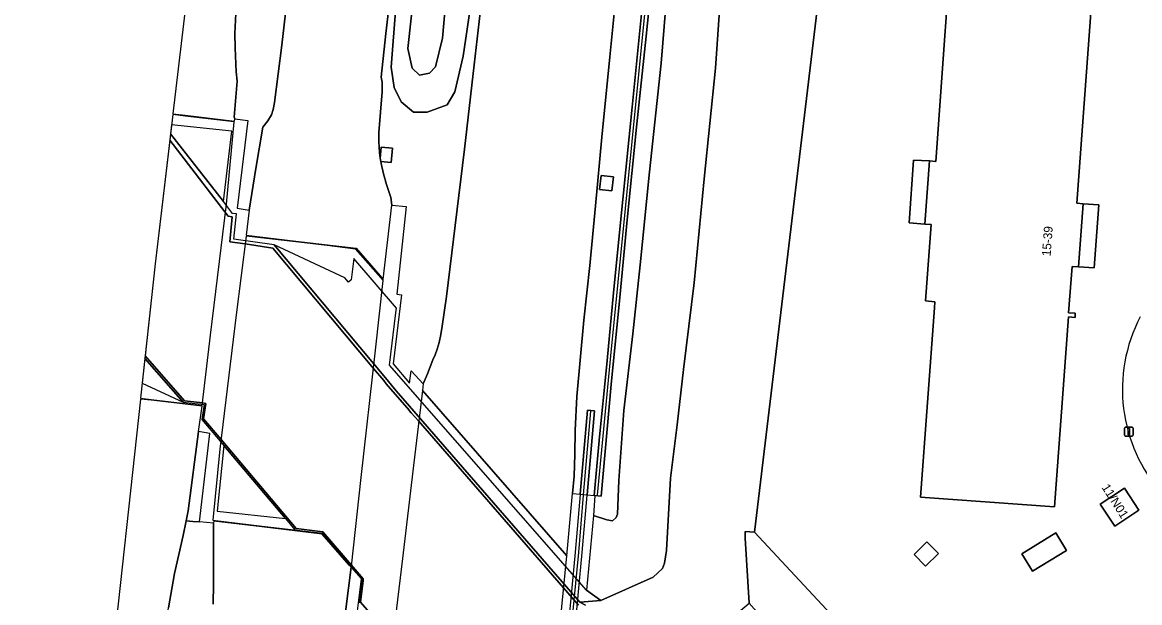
# Model space of a CAD drawing. Extents: x 157445 to 158888, y 383061 to 384688.
# Drawn here: x 157710.2 to 157837.3, y 383398.3 to 383464.4 of the extents above; entities that cross this region are included whole.
import ezdxf

# ---------------------------------------------------------------- set-up
doc = ezdxf.new("R2010")
doc.units = 0
for name, color, linetype in [('IMGEO_Berm_gesloten', 7, 'Continuous'), ('IMGEO_Berm_groen', 7, 'Continuous'), ('IMGEO_Erf', 7, 'Continuous'), ('IMGEO_Geluidsscherm', 7, 'Continuous'), ('IMGEO_Grasland_overig', 7, 'Continuous'), ('IMGEO_Groenvoorziening', 7, 'Continuous'), ('IMGEO_Hek', 7, 'Continuous'), ('IMGEO_Kademuur', 7, 'Continuous'), ('IMGEO_Lage_trafo', 7, 'Continuous'), ('IMGEO_Lichtmast', 7, 'Continuous'), ('IMGEO_Muur', 7, 'Continuous'), ('IMGEO_Pand', 7, 'Continuous'), ('IMGEO_Pand_nummerreeks', 7, 'Continuous'), ('IMGEO_Rijbaan_autosnelweg', 7, 'Continuous'), ('IMGEO_Rijbaan_autoweg', 7, 'Continuous'), ('IMGEO_Terreindeel_gesloten', 7, 'Continuous'), ('IMGEO_Voetpad_open', 7, 'Continuous'), ('IMGEO_Waterloop', 7, 'Continuous')]:
    doc.layers.add(name, color=color, linetype=linetype)

msp = doc.modelspace()

# ---------------------------------------------------------------- linework, layer by layer
at = {"layer": 'IMGEO_Berm_gesloten'}
for points in [[(157728.84, 383407.66), (157729.59, 383407.59), (157730.35, 383407.53), (157731.55, 383417.62), (157730.23, 383417.83), (157729.06, 383408.8)], [(157748.36, 383395.66), (157748.15, 383395.89), (157748.78, 383401.04), (157748.74, 383401.08), (157747.62, 383402.37), (157746.12, 383390.44), (157744.99, 383379.61), (157746.58, 383379.44), (157748.04, 383392.83)]]:
    msp.add_lwpolyline(points, close=True, dxfattribs=at)
at = {"layer": 'IMGEO_Berm_groen'}
for points in [[(157752.77, 383473.47), (157751.58, 383463.16), (157751.03, 383458.17), (157751.14, 383457.59), (157751.13, 383456.51), (157750.75, 383451.86), (157750.77, 383450.82), (157750.83, 383449.59), (157750.92, 383448.95), (157751.04, 383450.21), (157752.32, 383450.09), (157752.16, 383448.46), (157750.98, 383448.58), (157751.02, 383448.33), (157751.29, 383447.16), (157751.63, 383445.96), (157751.88, 383445.28), (157752.13, 383444.46), (157752.24, 383443.61), (157753.89, 383443.44), (157752.83, 383433.47), (157753.33, 383433.4), (157752.4, 383425.52), (157754.24, 383423.35), (157754.43, 383424.75), (157755.83, 383423.26), (157756.29, 383424.41), (157756.92, 383426.01), (157757.17, 383426.55), (157757.42, 383427.19), (157757.64, 383427.98), (157757.84, 383428.87), (157757.99, 383429.83), (157758.46, 383433.22), (157759.45, 383441.28), (157760.53, 383449.98), (157761.61, 383459.58), (157762.42, 383466.49)], [(157753.22, 383473.09), (157752.18, 383459.31), (157752.52, 383456.99), (157753.31, 383455.37), (157754.71, 383454.2), (157756.28, 383454.17), (157758.55, 383455.04), (157759.42, 383456.52), (157760.36, 383460.57), (157762.11, 383472.41)], [(157762.11, 383472.41), (157760.36, 383460.57), (157759.42, 383456.52), (157758.55, 383455.04), (157756.28, 383454.17), (157754.71, 383454.2), (157753.31, 383455.37), (157752.52, 383456.99), (157752.18, 383459.31), (157753.22, 383473.09)], [(157783.95, 383472.8), (157782.88, 383459.78), (157781.58, 383447.39), (157780.51, 383436.82), (157779.67, 383428.94), (157778.66, 383420.21), (157778.08, 383412.24), (157777.92, 383408.41), (157777.78, 383408.03), (157777.37, 383407.68), (157776.73, 383407.78), (157775.21, 383408.27), (157774.38, 383399.78), (157776.02, 383398.61), (157781.97, 383401.23), (157782.51, 383401.73), (157783.04, 383402.24), (157783.29, 383402.85), (157783.51, 383404.28), (157783.95, 383412.53), (157784.7, 383418.61), (157785.43, 383424.89), (157786.64, 383434.77), (157787.79, 383446.58), (157789.08, 383459.19), (157790.07, 383473.45)], [(157758.39, 383466.9), (157758.03, 383462.6), (157757.22, 383459.36), (157756.55, 383458.64), (157755.4, 383458.4), (157754.55, 383459.18), (157754.05, 383461.43), (157755.19, 383471.84)], [(157777.97, 383469.63), (157777.06, 383460.48), (157776.15, 383451.36), (157775.43, 383443.54), (157774.76, 383436.73), (157774.11, 383430.52), (157773.29, 383421.81), (157773.12, 383417.94), (157773.09, 383415.25), (157773, 383412.73), (157772.82, 383410.77), (157773.68, 383410.7), (157774.52, 383420.27), (157775.32, 383420.2), (157774.47, 383410.63), (157775.27, 383410.56), (157775.88, 383417.21), (157776.66, 383425.1), (157777.53, 383434.4), (157778.52, 383444.26), (157779.61, 383454.76), (157780.93, 383468.08)], [(157734.48, 383465.43), (157734.4, 383463.16), (157734.41, 383461.53), (157734.52, 383458.77), (157734.66, 383457.7), (157734.29, 383453.63), (157734.37, 383453.44), (157735.85, 383453.23), (157734.63, 383443.25), (157736, 383443.04), (157736.79, 383447.79), (157737.57, 383452.49), (157738.12, 383453.19), (157738.54, 383453.88), (157738.75, 383454.51), (157738.88, 383455.28), (157739.72, 383461.82), (157740.28, 383466.46)], [(157731.9, 383398.17), (157731.94, 383400.5), (157731.96, 383404.91), (157731.94, 383407.38), (157730.35, 383407.53), (157729.59, 383407.59), (157728.84, 383407.66), (157728.52, 383405.98), (157727.51, 383401.67), (157726.85, 383397.75)]]:
    msp.add_lwpolyline(points, dxfattribs=at)
msp.add_lwpolyline([(157777.29, 383445.24), (157775.89, 383445.39), (157776.06, 383446.98), (157777.46, 383446.83)], close=True, dxfattribs=at)
at = {"layer": 'IMGEO_Erf'}
for points in [[(157809.33, 383538.41), (157793.51, 383406.39), (157803.74, 383395.36), (157805.59, 383393), (157807.53, 383390.72), (157849.7, 383344.14)], [(157832.68, 383477.89), (157830.18, 383443.82), (157830.92, 383443.76), (157832.7, 383443.62), (157832.17, 383436.46), (157830.39, 383436.58), (157829.65, 383436.63), (157829.26, 383431.36), (157830.02, 383431.32), (157829.99, 383430.82), (157829.25, 383430.89), (157827.67, 383409.25), (157812.42, 383410.35), (157813.98, 383431.93), (157814.03, 383432.61), (157812.99, 383432.69), (157813.62, 383441.39), (157812.89, 383441.45), (157811.1, 383441.59), (157811.62, 383448.74), (157813.41, 383448.63), (157814.14, 383448.59), (157816.33, 383478.83)]]:
    msp.add_lwpolyline(points, dxfattribs=at)
for points in [[(157837.26, 383408.86), (157834.52, 383407.05), (157832.86, 383409.56), (157835.6, 383411.37)], [(157812.99, 383402.5), (157811.68, 383403.82), (157813.14, 383405.27), (157814.45, 383403.95)], [(157825.13, 383401.92), (157823.92, 383403.89), (157827.8, 383406.28), (157829.01, 383404.3)]]:
    msp.add_lwpolyline(points, close=True, dxfattribs=at)
msp.add_arc((157853.23, 383422.62), 17.85, 152.3853, 221.6187, dxfattribs=at)
at = {"layer": 'IMGEO_Geluidsscherm'}
for points in [[(157775.64, 383410.57), (157777.16, 383426.45), (157778.83, 383443.21), (157781.13, 383466.12), (157781.78, 383472.32)], [(157774.07, 383410.61), (157774.91, 383420.16)], [(157771.64, 383351.98), (157771.29, 383357.02), (157770.96, 383363.37), (157770.95, 383366.41), (157771, 383369.37), (157771.21, 383375.29), (157771.53, 383380.79), (157772.08, 383388.27), (157772.66, 383395.13), (157773.51, 383404.07), (157774.07, 383410.59)]]:
    msp.add_lwpolyline(points, dxfattribs=at)
at = {"layer": 'IMGEO_Grasland_overig'}
for points in [[(157782.14, 383472.11), (157781.17, 383462.85), (157780.1, 383452.49), (157779.04, 383441.94), (157778.19, 383433.09), (157777.19, 383423.19), (157776.07, 383410.48), (157775.36, 383410.55), (157775.21, 383408.27), (157776.73, 383407.78), (157777.37, 383407.68), (157777.78, 383408.03), (157777.92, 383408.41), (157778.08, 383412.24), (157778.66, 383420.21), (157779.67, 383428.94), (157780.51, 383436.82), (157781.58, 383447.39), (157782.88, 383459.78), (157783.95, 383472.8)], [(157755.19, 383471.84), (157754.05, 383461.43), (157754.55, 383459.18), (157755.4, 383458.4), (157756.55, 383458.64), (157757.22, 383459.36), (157758.03, 383462.6), (157758.39, 383466.9)]]:
    msp.add_lwpolyline(points, dxfattribs=at)
at = {"layer": 'IMGEO_Groenvoorziening'}
for points in [[(157840.7, 383340.13), (157819.87, 383363.95), (157790.96, 383396.65), (157792.9, 383398.29), (157792.44, 383405.69), (157792.45, 383406.43), (157793.51, 383406.39), (157809.33, 383538.41)], [(157790.07, 383473.45), (157789.08, 383459.19), (157787.79, 383446.58), (157786.64, 383434.77), (157785.43, 383424.89), (157784.7, 383418.61), (157783.95, 383412.53), (157783.51, 383404.28), (157783.29, 383402.85), (157783.04, 383402.24), (157782.51, 383401.73), (157781.97, 383401.23), (157776.02, 383398.61), (157773.65, 383398.4), (157774.27, 383398.05)]]:
    msp.add_lwpolyline(points, dxfattribs=at)
msp.add_lwpolyline([(157922.54, 383262.11), (157933.28, 383250), (157948.97, 383232.31), (157949.89, 383232.91), (157889.59, 383300.09), (157849.7, 383344.14), (157807.53, 383390.72), (157805.59, 383393), (157803.74, 383395.36), (157793.51, 383406.39), (157792.45, 383406.43), (157792.44, 383405.69), (157792.9, 383398.29), (157821.75, 383365.65), (157839.42, 383345.49), (157844.56, 383339.58), (157857.16, 383325.09), (157878.36, 383302.97), (157892.35, 383290.29), (157895.75, 383287.54), (157912.57, 383272.68)], close=True, dxfattribs=at)
at = {"layer": 'IMGEO_Hek'}
for points in [[(157793.51, 383406.39), (157809.33, 383538.41)], [(157849.7, 383344.14), (157807.53, 383390.72), (157805.59, 383393), (157803.74, 383395.36), (157793.51, 383406.39)]]:
    msp.add_lwpolyline(points, dxfattribs=at)
at = {"layer": 'IMGEO_Kademuur'}
for points in [[(157774.27, 383398.05), (157773.65, 383398.4), (157752.75, 383422.45), (157751.32, 383424.16), (157738.86, 383439.09), (157734.28, 383439.74), (157734.56, 383442.62), (157734.13, 383442.67), (157733.09, 383444), (157727.06, 383451.72), (157726.98, 383451.01), (157733.25, 383442.85), (157733.64, 383442.34), (157734.07, 383442.27), (157733.81, 383439.44), (157735.55, 383439.18), (157738.7, 383438.7), (157750.17, 383425), (157751.32, 383423.62), (157751.62, 383423.27), (157754.21, 383420.25), (157754.22, 383420.24), (157754.45, 383419.97), (157755.27, 383419.03), (157771.8, 383400.02), (157773.5, 383398.07)], [(157751.21, 383395.49), (157748.68, 383398.42), (157748.97, 383400.83), (157749, 383401.05), (157748.77, 383401.32), (157747.63, 383402.65), (157744.41, 383406.4), (157741.36, 383406.78), (157732.82, 383416.91), (157730.83, 383419.26), (157731.08, 383421.03), (157730.72, 383421.08), (157728.64, 383421.32), (157724.17, 383426.43), (157724.14, 383426.16), (157728.5, 383421.18), (157730.89, 383420.89), (157730.64, 383419.19), (157733.14, 383416.22), (157740.15, 383407.91), (157741.21, 383406.65), (157744.37, 383406.23), (157748.85, 383401.04), (157748.52, 383398.31)]]:
    msp.add_lwpolyline(points, dxfattribs=at)
at = {"layer": 'IMGEO_Lage_trafo'}
msp.add_lwpolyline([(157814.45, 383403.95), (157813.14, 383405.27), (157811.68, 383403.82), (157812.99, 383402.5)], close=True, dxfattribs=at)
at = {"layer": 'IMGEO_Lichtmast'}
for p, q in [((157835.61, 383417.42), (157835.61, 383418.21)), ((157835.61, 383418.21), (157835.61, 383417.42)), ((157835.71, 383418.31), (157836.5, 383418.31)), ((157836.5, 383418.31), (157835.71, 383418.31)), ((157836.6, 383418.21), (157836.6, 383417.42)), ((157836.6, 383417.42), (157836.6, 383418.21)), ((157836.5, 383417.32), (157835.71, 383417.32)), ((157835.71, 383417.32), (157836.5, 383417.32))]:
    msp.add_line(p, q, dxfattribs=at)
msp.add_lwpolyline([(157836.03, 383418.19), (157836.18, 383418.19), (157836.18, 383417.44), (157836.03, 383417.44), (157836.03, 383418.19)], dxfattribs=at)
for centre, start, end in [((157835.71, 383418.21), 90, 180), ((157835.71, 383418.21), 90, 180), ((157836.5, 383418.21), 0, 90), ((157836.5, 383418.21), 360, 90), ((157835.71, 383417.42), 180, 270), ((157835.71, 383417.42), 180, 270), ((157836.5, 383417.42), 270, 0), ((157836.5, 383417.42), 270, 0)]:
    msp.add_arc(centre, 0.1, start, end, dxfattribs=at)
at = {"layer": 'IMGEO_Muur'}
msp.add_lwpolyline([(157780.93, 383468.08), (157779.61, 383454.76), (157778.52, 383444.26), (157777.53, 383434.4), (157776.66, 383425.1), (157775.88, 383417.21), (157775.27, 383410.56), (157775.36, 383410.55), (157776.07, 383410.48), (157777.19, 383423.19), (157778.19, 383433.09), (157779.04, 383441.94), (157780.1, 383452.49), (157781.17, 383462.85), (157782.14, 383472.11)], dxfattribs=at)
for points in [[(157774.47, 383410.63), (157775.32, 383420.2), (157774.52, 383420.27), (157773.68, 383410.7)], [(157771.24, 383351.92), (157772.04, 383351.98), (157771.69, 383357.04), (157771.36, 383363.38), (157771.35, 383366.41), (157771.4, 383369.36), (157771.61, 383375.27), (157771.93, 383380.76), (157772.48, 383388.24), (157773.06, 383395.09), (157773.91, 383404.04), (157774.47, 383410.57), (157773.67, 383410.65), (157773.11, 383404.11), (157772.27, 383395.16), (157771.68, 383388.3), (157771.13, 383380.82), (157770.82, 383375.31), (157770.6, 383369.38), (157770.55, 383366.42), (157770.56, 383363.35), (157770.89, 383356.99)]]:
    msp.add_lwpolyline(points, close=True, dxfattribs=at)
at = {"layer": 'IMGEO_Pand'}
msp.add_lwpolyline([(157816.33, 383478.83), (157814.14, 383448.59), (157813.41, 383448.63), (157812.89, 383441.45), (157813.62, 383441.39), (157812.99, 383432.69), (157814.03, 383432.61), (157813.98, 383431.93), (157812.42, 383410.35), (157827.67, 383409.25), (157829.25, 383430.89), (157829.99, 383430.82), (157830.02, 383431.32), (157829.26, 383431.36), (157829.65, 383436.63), (157830.39, 383436.58), (157830.92, 383443.76), (157830.18, 383443.82), (157832.68, 383477.89)], dxfattribs=at)
for points in [[(157812.89, 383441.45), (157813.41, 383448.63), (157811.62, 383448.74), (157811.1, 383441.59)], [(157830.39, 383436.58), (157832.17, 383436.46), (157832.7, 383443.62), (157830.92, 383443.76)], [(157834.52, 383407.05), (157837.26, 383408.86), (157835.6, 383411.37), (157832.86, 383409.56)], [(157823.92, 383403.89), (157825.13, 383401.92), (157829.01, 383404.3), (157827.8, 383406.28)]]:
    msp.add_lwpolyline(points, close=True, dxfattribs=at)
at = {"layer": 'IMGEO_Rijbaan_autosnelweg'}
for points in [[(157727.33, 383454.01), (157728.74, 383453.84), (157734.33, 383453.16), (157734.37, 383453.44), (157734.29, 383453.63), (157734.66, 383457.7), (157734.52, 383458.77), (157734.41, 383461.53), (157734.4, 383463.16), (157734.48, 383465.43), (157735.05, 383470.31), (157736.7, 383483.98), (157738.96, 383501.74), (157740.63, 383515.45), (157742.64, 383533.18), (157744.35, 383547.17), (157746, 383562.03), (157745.56, 383564.38), (157741.68, 383561.88), (157739.93, 383560.36)], [(157727.32, 383453.91), (157725.31, 383436.92), (157723.65, 383421.63), (157724.86, 383421.49), (157730.68, 383420.81), (157731.62, 383428.8), (157733.42, 383443.73), (157734.32, 383453.07), (157728.73, 383453.74)], [(157744.89, 383439), (157741.33, 383439.42), (157735.67, 383440.09), (157734.54, 383431.13), (157732.68, 383415.81), (157731.88, 383407.75), (157737.48, 383407.07), (157744.38, 383406.24), (157747.64, 383402.5), (157748.74, 383412.6), (157750.4, 383427.1), (157751.26, 383435.01), (157748.12, 383438.61)]]:
    msp.add_lwpolyline(points, close=True, dxfattribs=at)
for points in [[(157740.28, 383466.46), (157739.72, 383461.82), (157738.88, 383455.28), (157738.75, 383454.51), (157738.54, 383453.88), (157738.12, 383453.19), (157737.57, 383452.49), (157736.79, 383447.79), (157736, 383443.04), (157735.68, 383440.18), (157741.34, 383439.52), (157748.17, 383438.71), (157750.93, 383435.54), (157751.28, 383435.15), (157752.24, 383443.61), (157752.13, 383444.46), (157751.88, 383445.28), (157751.63, 383445.96), (157751.29, 383447.16), (157751.02, 383448.33), (157750.98, 383448.58), (157750.92, 383448.95), (157750.83, 383449.59), (157750.77, 383450.82), (157750.75, 383451.86), (157751.13, 383456.51), (157751.14, 383457.59), (157751.03, 383458.17), (157751.58, 383463.16), (157752.77, 383473.47)], [(157716.35, 383311.12), (157717.54, 383321.14), (157718.77, 383331.33), (157720.14, 383342.9), (157721.63, 383355.46), (157723, 383366.37), (157724.1, 383376.39), (157725.2, 383384.72), (157726.33, 383392.63), (157726.74, 383395.39), (157726.51, 383395.42), (157726.85, 383397.75), (157727.51, 383401.67), (157728.52, 383405.98), (157728.84, 383407.66), (157729.06, 383408.8), (157730.23, 383417.83), (157730.67, 383420.71), (157724.85, 383421.39), (157723.64, 383421.53), (157720.21, 383389.86), (157710.2, 383300.28)], [(157746.12, 383390.44), (157747.62, 383402.37), (157747.39, 383402.63), (157744.33, 383406.15), (157737.46, 383406.97), (157731.99, 383407.63), (157731.94, 383407.38), (157731.96, 383404.91), (157731.94, 383400.5), (157731.9, 383398.17)]]:
    msp.add_lwpolyline(points, dxfattribs=at)
at = {"layer": 'IMGEO_Rijbaan_autoweg'}
msp.add_lwpolyline([(157762.42, 383466.49), (157761.61, 383459.58), (157760.53, 383449.98), (157759.45, 383441.28), (157758.46, 383433.22), (157757.99, 383429.83), (157757.84, 383428.87), (157757.64, 383427.98), (157757.42, 383427.19), (157757.17, 383426.55), (157756.92, 383426.01), (157756.29, 383424.41), (157755.83, 383423.26), (157755.73, 383422.5), (157772.16, 383403.68), (157772.82, 383410.77), (157773, 383412.73), (157773.09, 383415.25), (157773.12, 383417.94), (157773.29, 383421.81), (157774.11, 383430.52), (157774.76, 383436.73), (157775.43, 383443.54), (157776.15, 383451.36), (157777.06, 383460.48), (157777.97, 383469.63)], dxfattribs=at)
msp.add_lwpolyline([(157772.16, 383403.68), (157755.73, 383422.5), (157754.71, 383413.97), (157753.46, 383403.38), (157751.96, 383390.83), (157769.82, 383370.3), (157769.82, 383373.23), (157770.02, 383376.71), (157770.13, 383379.42), (157770.32, 383382.69), (157770.56, 383385.79), (157770.84, 383389.04), (157771.11, 383392.27), (157771.59, 383397.86)], close=True, dxfattribs=at)
at = {"layer": 'IMGEO_Terreindeel_gesloten'}
for points in [[(157727.06, 383451.72), (157733.09, 383444), (157734.06, 383452.02), (157727.18, 383452.75)], [(157750.98, 383448.58), (157752.16, 383448.46), (157752.32, 383450.09), (157751.04, 383450.21), (157750.92, 383448.95)], [(157777.29, 383445.24), (157777.46, 383446.83), (157776.06, 383446.98), (157775.89, 383445.39)], [(157774.38, 383399.78), (157751.98, 383425.4), (157752.71, 383431.33), (157752.79, 383431.89), (157747.94, 383437.54), (157747.61, 383435.09), (157747.33, 383434.84), (157746.89, 383435.34), (157738.86, 383439.09), (157751.32, 383424.16), (157752.75, 383422.45), (157773.65, 383398.4), (157776.02, 383398.61)], [(157724.14, 383426.16), (157723.83, 383423.32), (157728.5, 383421.18)], [(157733.14, 383416.22), (157732.36, 383408.77), (157740.15, 383407.91)]]:
    msp.add_lwpolyline(points, close=True, dxfattribs=at)
at = {"layer": 'IMGEO_Voetpad_open'}
msp.add_arc((157853.23, 383422.62), 17.85, 152.3853, 221.6187, dxfattribs=at)
at = {"layer": 'IMGEO_Waterloop'}
msp.add_lwpolyline([(157773.5, 383398.07), (157771.8, 383400.02), (157755.27, 383419.03), (157754.45, 383419.97), (157754.22, 383420.24), (157754.21, 383420.25), (157751.62, 383423.27), (157751.32, 383423.62), (157750.17, 383425), (157738.7, 383438.7), (157735.55, 383439.18), (157733.81, 383439.44), (157734.07, 383442.27), (157733.64, 383442.34), (157733.25, 383442.85), (157726.98, 383451.01), (157725.31, 383436.92), (157724.17, 383426.43), (157728.64, 383421.32), (157730.72, 383421.08), (157731.08, 383421.03), (157730.83, 383419.26), (157732.82, 383416.91), (157741.36, 383406.78), (157744.41, 383406.4), (157747.63, 383402.65), (157748.77, 383401.32), (157749, 383401.05), (157748.97, 383400.83), (157748.68, 383398.42), (157751.21, 383395.49)], dxfattribs=at)

# ---------------------------------------------------------------- texts
at = {"layer": 'IMGEO_Pand_nummerreeks'}
for s, rotation, p in [('15-39', 85.7892, (157827.21, 383437.76)), ('11/N01', 302.2929, (157832.98, 383411.47))]:
    msp.add_text(s, height=1, rotation=rotation, dxfattribs=at).set_placement(p)

doc.saveas('drawing.dxf')
